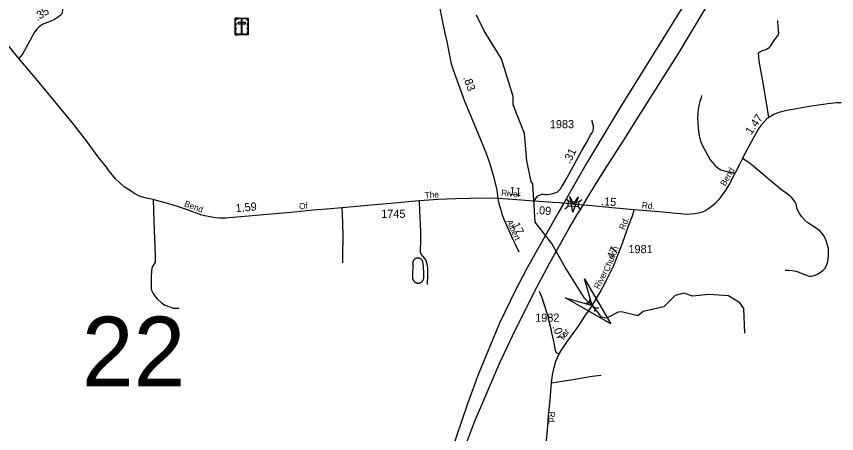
# Model space of a CAD drawing. Extents: x 2220236 to 2384410, y 720751 to 894131.
# Drawn here: x 2298391 to 2310967, y 765749 to 772148 of the extents above; entities that cross this region are included whole.
import ezdxf

# ---------------------------------------------------------------- set-up
doc = ezdxf.new("R2010")
doc.units = 0
doc.layers.add('Default', color=7, linetype='Continuous')

msp = doc.modelspace()

# ---------------------------------------------------------------- linework, layer by layer
at = {"layer": 'Default'}
for p, q in [((2306813, 769362), (2306857, 769310)), ((2307008, 769297), (2307061, 769341)), ((2306799, 769195), (2306852, 769239)), ((2307002, 769228), (2307047, 769175)), ((2304468, 768368), (2304464, 768145)), ((2307125, 767753), (2307176, 767756)), ((2307177, 767806), (2307176, 767756)), ((2307176, 767756), (2307263, 767671)), ((2307262, 767620), (2307263, 767671)), ((2307314, 767673), (2307263, 767671))]:
    msp.add_line(p, q, dxfattribs=at)
for points in [[(2311453, 776878), (2311350, 776706), (2311169, 776404), (2310909, 775982), (2310506, 775325), (2310120, 774722), (2309617, 773917), (2309477, 773688), (2308979, 772894), (2308528, 772165), (2308303, 771802), (2307636, 770733), (2307136, 769903), (2306871, 769438), (2306782, 769281)], [(2307079, 769254), (2307173, 769409), (2307400, 769774), (2307703, 770250), (2307875, 770521), (2308386, 771328), (2308543, 771581), (2309112, 772527), (2309554, 773295), (2309751, 773639), (2310264, 774540), (2310660, 775218), (2311194, 776164), (2311386, 776502), (2311488, 776681)], [(2304627, 773566), (2304691, 773224), (2304727, 773048), (2304769, 772823), (2304797, 772684), (2304815, 772592), (2304843, 772434), (2304881, 772268), (2304925, 772061), (2304959, 771892), (2304995, 771736), (2305028, 771574), (2305058, 771421), (2305075, 771361), (2305126, 771218), (2305257, 770865), (2305470, 770349), (2305588, 770061), (2305640, 769918), (2305667, 769834), (2305708, 769693), (2305756, 769482), (2305770, 769357)], [(2299233, 773056), (2299222, 773015), (2299210, 772928), (2299188, 772756), (2299146, 772540), (2299121, 772383), (2299100, 772253), (2299090, 772203), (2299076, 772174), (2299051, 772152), (2298976, 772101), (2298910, 772068), (2298812, 772033), (2298789, 772021), (2298759, 772003), (2298737, 771984), (2298703, 771952), (2298668, 771904), (2298539, 771670), (2298482, 771566), (2298428, 771502)], [(2309558, 767289), (2309543, 767666), (2309484, 767756), (2309308, 767863), (2309008, 767884), (2308757, 767857), (2308624, 767904), (2308491, 767869), (2308318, 767695), (2308002, 767623), (2307920, 767557), (2307669, 767619), (2307619, 767610), (2307481, 767541), (2307425, 767521), (2307358, 767540), (2307309, 767606), (2307220, 767713), (2307103, 767824), (2306795, 768319), (2306600, 768665), (2306346, 768990), (2306307, 769579), (2306281, 769614), (2306219, 769930), (2306182, 770351), (2306010, 770791), (2306009, 770919), (2305828, 771499), (2305565, 771928), (2305446, 772169)], [(2309929, 770599), (2309891, 770822), (2309828, 771185), (2309781, 771461), (2309767, 771587), (2309816, 771618), (2309864, 771636), (2309882, 771642), (2309905, 771654), (2309931, 771673), (2309951, 771693), (2309974, 771721), (2310005, 771772), (2310035, 771813), (2310060, 771846), (2310075, 771867), (2310081, 771883), (2310079, 771898), (2310078, 771919), (2310069, 772013), (2310067, 772052), (2310068, 772086)], [(2298428, 771502), (2298252, 771715)], [(2305770, 769357), (2305579, 769360), (2305339, 769357), (2305122, 769352), (2304858, 769338), (2304571, 769317), (2304503, 769312), (2304195, 769282), (2303884, 769259), (2303608, 769232), (2303380, 769214), (2303213, 769198), (2302939, 769175), (2302650, 769146), (2301599, 769053), (2301505, 769054), (2301439, 769057), (2301303, 769082), (2301235, 769099), (2301012, 769180), (2300863, 769233), (2300727, 769275), (2300597, 769310), (2300487, 769337), (2300385, 769361), (2300288, 769387), (2300192, 769435), (2300133, 769476), (2300044, 769535), (2299977, 769595), (2299908, 769658), (2299864, 769711), (2299816, 769767), (2299755, 769857), (2299674, 769953), (2299573, 770090), (2299467, 770237), (2299248, 770519), (2298716, 771163), (2298428, 771502)], [(2308893, 770937), (2308888, 770892), (2308871, 770845), (2308853, 770782), (2308843, 770720), (2308837, 770665), (2308833, 770598), (2308841, 770513), (2308844, 770446), (2308850, 770388), (2308859, 770321), (2308870, 770275), (2308882, 770235), (2308916, 770154), (2308956, 770080), (2308992, 770012), (2309026, 769949), (2309063, 769905), (2309099, 769866), (2309133, 769836), (2309167, 769811), (2309194, 769792), (2309225, 769783), (2309262, 769774), (2309338, 769758), (2309372, 769750), (2309409, 769747)], [(2311036, 770823), (2310965, 770822), (2310830, 770808), (2310544, 770765), (2310359, 770730), (2310229, 770709), (2310116, 770684), (2310064, 770667), (2310004, 770643), (2309962, 770620), (2309929, 770599), (2309895, 770575), (2309808, 770480), (2309764, 770418), (2309541, 770004), (2309524, 769969), (2309482, 769885), (2309409, 769747), (2309322, 769582), (2309265, 769485), (2309194, 769380), (2309160, 769338), (2309099, 769275), (2309042, 769225), (2309002, 769194), (2308954, 769166), (2308907, 769147), (2308851, 769129), (2308795, 769118), (2308729, 769112), (2308661, 769111), (2308575, 769120), (2308449, 769130), (2308309, 769147), (2307865, 769180)], [(2306331, 769315), (2306335, 769323), (2306353, 769355), (2306364, 769371), (2306385, 769395), (2306400, 769402), (2306449, 769419), (2306466, 769419), (2306498, 769417), (2306531, 769417), (2306567, 769420), (2306596, 769425), (2306623, 769432), (2306644, 769441), (2306663, 769447), (2306687, 769459), (2306705, 769472), (2306720, 769487), (2306733, 769503), (2306752, 769537), (2306772, 769567), (2306831, 769668), (2307057, 770081), (2307142, 770228), (2307195, 770328), (2307214, 770357), (2307228, 770379), (2307234, 770400), (2307237, 770421), (2307238, 770440), (2307237, 770471), (2307235, 770486), (2307226, 770511), (2307219, 770556)], [(2310176, 768254), (2310228, 768254), (2310280, 768249), (2310320, 768243), (2310376, 768231), (2310434, 768205), (2310506, 768179), (2310546, 768166), (2310573, 768166), (2310607, 768169), (2310636, 768179), (2310675, 768196), (2310720, 768227), (2310755, 768249), (2310787, 768283), (2310807, 768318), (2310827, 768368), (2310839, 768419), (2310843, 768484), (2310843, 768535), (2310840, 768584), (2310834, 768617), (2310825, 768643), (2310810, 768691), (2310794, 768738), (2310772, 768782), (2310745, 768820), (2310709, 768859), (2310654, 768899), (2310580, 768945), (2310524, 768982), (2310482, 769025), (2310436, 769074), (2310400, 769124), (2310370, 769173), (2310359, 769210), (2310351, 769259), (2310332, 769297), (2310308, 769336), (2310278, 769367), (2310210, 769424), (2310102, 769504), (2309840, 769724), (2309675, 769862), (2309604, 769917), (2309564, 769943), (2309524, 769969)], [(2300487, 769337), (2300496, 769001), (2300518, 768475), (2300516, 768379), (2300503, 768355), (2300487, 768328), (2300467, 768292), (2300461, 768237), (2300457, 768161), (2300455, 768009), (2300459, 767981), (2300464, 767948), (2300479, 767919), (2300490, 767897), (2300518, 767851), (2300550, 767816), (2300615, 767753), (2300674, 767720), (2300741, 767691), (2300798, 767673), (2300841, 767671), (2300887, 767675)], [(2304693, 768035), (2304701, 768191), (2304699, 768291), (2304689, 768348), (2304679, 768386), (2304667, 768413), (2304651, 768437), (2304620, 768471), (2304606, 768490), (2304594, 768510), (2304588, 768526), (2304586, 768563), (2304594, 768689), (2304590, 768861), (2304577, 769160), (2304571, 769317)], [(2306782, 769281), (2306694, 769125), (2306293, 768418), (2306220, 768291), (2306042, 767948), (2305800, 767445), (2305475, 766664), (2305306, 766206), (2305135, 765692), (2305039, 765388)], [(2305770, 769357), (2305795, 769260), (2305822, 769168), (2305836, 769112), (2305865, 769037), (2305905, 768944), (2305999, 768737), (2306045, 768644), (2306092, 768537)], [(2306331, 769315), (2306260, 769321), (2305929, 769345), (2305770, 769357)], [(2306782, 769281), (2306750, 769284), (2306708, 769287), (2306618, 769293), (2306331, 769315)], [(2307079, 769254), (2306918, 769269), (2306782, 769281)], [(2303380, 769214), (2303384, 769122), (2303395, 768803), (2303395, 768675), (2303393, 768590), (2303393, 768458), (2303393, 768369)], [(2305198, 765358), (2305417, 765928), (2305571, 766299), (2305793, 766816), (2306037, 767338), (2306368, 767996), (2306568, 768369), (2306860, 768889), (2306985, 769098), (2307079, 769254)], [(2306711, 766971), (2306745, 767022), (2306778, 767073), (2306831, 767153), (2306895, 767242), (2306982, 767362), (2307044, 767451), (2307118, 767563), (2307153, 767612), (2307214, 767704), (2307338, 767906), (2307435, 768091), (2307544, 768316), (2307602, 768461), (2307683, 768669), (2307773, 768918), (2307836, 769091), (2307865, 769180)], [(2307865, 769180), (2307526, 769214), (2307323, 769231), (2307154, 769247), (2307079, 769254)], [(2304519, 768436), (2304517, 768435), (2304516, 768434), (2304515, 768434), (2304513, 768433), (2304512, 768433), (2304511, 768432), (2304510, 768431), (2304508, 768431), (2304507, 768430), (2304506, 768429), (2304505, 768429), (2304504, 768428), (2304503, 768427), (2304501, 768426), (2304500, 768426), (2304499, 768425), (2304498, 768424), (2304497, 768423), (2304496, 768422), (2304495, 768421), (2304494, 768420), (2304493, 768419), (2304492, 768418), (2304491, 768417), (2304490, 768416), (2304489, 768415), (2304488, 768414), (2304487, 768413), (2304486, 768412), (2304485, 768411), (2304484, 768410), (2304484, 768409), (2304483, 768408), (2304482, 768407), (2304481, 768406), (2304480, 768405), (2304480, 768403), (2304479, 768402), (2304478, 768401), (2304478, 768400), (2304477, 768399), (2304476, 768397), (2304476, 768396), (2304475, 768395), (2304474, 768394), (2304474, 768392), (2304473, 768391), (2304473, 768390), (2304472, 768388), (2304472, 768387), (2304471, 768386), (2304471, 768384), (2304471, 768383), (2304470, 768382), (2304470, 768380), (2304470, 768379), (2304469, 768378), (2304469, 768376), (2304469, 768375), (2304469, 768374), (2304468, 768372), (2304468, 768371), (2304468, 768370), (2304468, 768368)], [(2304625, 768379), (2304625, 768380), (2304625, 768381), (2304624, 768383), (2304624, 768384), (2304624, 768385), (2304623, 768387), (2304623, 768388), (2304622, 768389), (2304622, 768391), (2304621, 768392), (2304621, 768393), (2304620, 768394), (2304619, 768396), (2304619, 768397), (2304618, 768398), (2304618, 768399), (2304617, 768401), (2304616, 768402), (2304615, 768403), (2304615, 768404), (2304614, 768405), (2304613, 768406), (2304612, 768408), (2304612, 768409), (2304611, 768410), (2304610, 768411), (2304609, 768412), (2304608, 768413), (2304607, 768414), (2304606, 768415), (2304605, 768416), (2304604, 768417), (2304603, 768418), (2304602, 768419), (2304601, 768420), (2304600, 768421), (2304599, 768422), (2304598, 768423), (2304597, 768424), (2304596, 768424), (2304595, 768425), (2304594, 768426), (2304593, 768427), (2304592, 768428), (2304590, 768428), (2304589, 768429), (2304588, 768430), (2304587, 768431), (2304586, 768431), (2304584, 768432), (2304583, 768433), (2304582, 768433), (2304581, 768434), (2304579, 768434), (2304578, 768435), (2304577, 768435), (2304576, 768436), (2304574, 768436), (2304573, 768437), (2304572, 768437), (2304570, 768438), (2304569, 768438), (2304568, 768438), (2304566, 768439), (2304565, 768439), (2304564, 768439), (2304562, 768440), (2304561, 768440), (2304559, 768440), (2304558, 768440), (2304557, 768440), (2304555, 768441), (2304554, 768441), (2304553, 768441), (2304551, 768441), (2304550, 768441), (2304548, 768441), (2304547, 768441), (2304546, 768441), (2304544, 768441), (2304543, 768441), (2304541, 768441), (2304540, 768441), (2304539, 768440), (2304537, 768440), (2304536, 768440), (2304535, 768440), (2304533, 768440), (2304532, 768439), (2304530, 768439), (2304529, 768439), (2304528, 768438), (2304526, 768438), (2304525, 768438), (2304524, 768437), (2304522, 768437), (2304521, 768436), (2304520, 768436), (2304519, 768436)], [(2304638, 768145), (2304637, 768199), (2304631, 768321), (2304625, 768379)], [(2304464, 768145), (2304464, 768143), (2304464, 768142), (2304464, 768140), (2304464, 768139), (2304464, 768137), (2304465, 768136), (2304465, 768134), (2304465, 768133), (2304465, 768131), (2304465, 768130), (2304466, 768128), (2304466, 768127), (2304466, 768125), (2304467, 768124), (2304467, 768122), (2304467, 768121), (2304468, 768119), (2304468, 768118), (2304469, 768116), (2304469, 768115), (2304470, 768114), (2304470, 768112), (2304471, 768111), (2304471, 768109), (2304472, 768108), (2304473, 768107), (2304473, 768105), (2304474, 768104), (2304475, 768103), (2304475, 768101), (2304476, 768100), (2304477, 768099), (2304478, 768097), (2304478, 768096), (2304479, 768095), (2304480, 768094), (2304481, 768092), (2304482, 768091), (2304483, 768090), (2304484, 768089), (2304485, 768088), (2304486, 768087), (2304487, 768085), (2304488, 768084), (2304489, 768083), (2304490, 768082), (2304491, 768081), (2304492, 768080), (2304493, 768079), (2304494, 768078), (2304495, 768077), (2304497, 768076), (2304498, 768075), (2304499, 768074), (2304500, 768073), (2304501, 768073), (2304503, 768072), (2304504, 768071), (2304505, 768070), (2304506, 768069), (2304508, 768069), (2304509, 768068), (2304510, 768067), (2304512, 768066), (2304513, 768066), (2304514, 768065), (2304516, 768064), (2304517, 768064), (2304519, 768063), (2304520, 768063), (2304521, 768062), (2304523, 768062), (2304524, 768061), (2304526, 768061), (2304527, 768060), (2304529, 768060), (2304530, 768060), (2304532, 768059), (2304533, 768059), (2304534, 768059), (2304536, 768058), (2304537, 768058), (2304539, 768058), (2304540, 768058), (2304542, 768057), (2304543, 768057), (2304545, 768057), (2304546, 768057), (2304548, 768057), (2304549, 768057), (2304551, 768057), (2304552, 768057), (2304554, 768057), (2304555, 768057), (2304557, 768057), (2304558, 768057), (2304560, 768057), (2304561, 768058), (2304563, 768058)], [(2304563, 768058), (2304564, 768058), (2304566, 768058), (2304567, 768059), (2304569, 768059), (2304570, 768059), (2304572, 768060), (2304573, 768060), (2304575, 768060), (2304576, 768061), (2304578, 768061), (2304579, 768062), (2304580, 768062), (2304582, 768063), (2304583, 768063), (2304585, 768064), (2304586, 768064), (2304587, 768065), (2304589, 768066), (2304590, 768066), (2304591, 768067), (2304593, 768068), (2304594, 768069), (2304595, 768069), (2304597, 768070), (2304598, 768071), (2304599, 768072), (2304600, 768073), (2304602, 768073), (2304603, 768074), (2304604, 768075), (2304605, 768076), (2304606, 768077), (2304608, 768078), (2304609, 768079), (2304610, 768080), (2304611, 768081), (2304612, 768082), (2304613, 768083), (2304614, 768084), (2304615, 768085), (2304616, 768087), (2304617, 768088), (2304618, 768089), (2304619, 768090), (2304620, 768091), (2304621, 768092), (2304622, 768094), (2304623, 768095), (2304623, 768096), (2304624, 768097), (2304625, 768099), (2304626, 768100), (2304627, 768101), (2304627, 768103), (2304628, 768104), (2304629, 768105), (2304629, 768107), (2304630, 768108), (2304631, 768109), (2304631, 768111), (2304632, 768112), (2304632, 768114), (2304633, 768115), (2304633, 768116), (2304634, 768118), (2304634, 768119), (2304635, 768121), (2304635, 768122), (2304635, 768124), (2304636, 768125), (2304636, 768127), (2304636, 768128), (2304636, 768130), (2304637, 768131), (2304637, 768133), (2304637, 768134), (2304637, 768136), (2304637, 768137), (2304637, 768139), (2304638, 768140), (2304638, 768142), (2304638, 768143), (2304638, 768145)], [(2306407, 767933), (2306446, 767834), (2306468, 767772), (2306533, 767567), (2306560, 767455), (2306597, 767317)], [(2306711, 766971), (2306689, 766978), (2306672, 766992), (2306656, 767016), (2306640, 767114), (2306626, 767186), (2306614, 767230), (2306597, 767317)], [(2307047, 764657), (2306866, 764850), (2306702, 765040), (2306628, 765162), (2306601, 765214), (2306570, 765294), (2306548, 765372), (2306529, 765473), (2306521, 765563), (2306521, 765642), (2306532, 765807), (2306550, 766020), (2306566, 766158), (2306584, 766394), (2306595, 766521), (2306610, 766650), (2306634, 766765), (2306664, 766860), (2306711, 766971)], [(2307353, 766642), (2307219, 766626), (2306921, 766573), (2306595, 766521)]]:
    msp.add_lwpolyline(points, dxfattribs=at)
for points in [[(2301745, 772121), (2301945, 772121), (2301945, 771866), (2301745, 771866)], [(2301745, 772078), (2301757, 772078), (2301757, 772110), (2301797, 772110), (2301797, 772121), (2301745, 772121)], [(2301745, 772004), (2301745, 772047), (2301757, 772047), (2301757, 772004)], [(2301786, 772053), (2301786, 772034), (2301904, 772034), (2301904, 772053)], [(2301820, 772121), (2301871, 772121), (2301871, 772110), (2301820, 772110)], [(2301854, 772092), (2301836, 772092), (2301836, 771889), (2301854, 771889)], [(2301945, 772078), (2301933, 772078), (2301933, 772110), (2301893, 772110), (2301893, 772121), (2301945, 772121)], [(2301933, 772005), (2301933, 772048), (2301945, 772048), (2301945, 772005)], [(2301745, 771936), (2301745, 771980), (2301757, 771980), (2301757, 771936)], [(2301779, 771866), (2301779, 771878), (2301757, 771878), (2301757, 771918), (2301745, 771918), (2301745, 771866)], [(2301911, 771866), (2301911, 771878), (2301933, 771878), (2301933, 771918), (2301945, 771918), (2301945, 771866)], [(2301933, 771939), (2301933, 771982), (2301945, 771982), (2301945, 771939)], [(2301803, 771878), (2301888, 771878), (2301888, 771867), (2301803, 771867)], [(2306857, 769310), (2307008, 769297), (2307002, 769227), (2306852, 769239)], [(2307003, 769375), (2306920, 769146), (2306878, 769386), (2306931, 769267)], [(2307100, 768123), (2307504, 767432), (2306809, 767829), (2307220, 767713)]]:
    msp.add_lwpolyline(points, close=True, dxfattribs=at)

# ---------------------------------------------------------------- texts
for s, height, rotation, p in [('.35', 125, 33.5558, (2298712, 772071)), ('.83', 125, 290.3577, (2305238, 771208)), ('1.47', 125, 55.3291, (2309658, 770325)), ('.31', 125, 64.3071, (2306880, 769878)), ('Bend', 95, 59.4123, (2309257, 769537)), ('.11', 125, 353.8095, (2305895, 769418)), ('The', 95, 4.1521, (2304654, 769356)), ('River', 95, 354.4429, (2305820, 769397)), ('Bend', 95, 339.8848, (2300956, 769236)), ('1.59', 125, 5.1195, (2301756, 769144)), ('Of', 95, 5.7209, (2302730, 769187)), ('.15', 125, 355.4968, (2307351, 769254)), ('Rd.', 95, 355.4311, (2307977, 769206)), ('.09', 125, 355.4999, (2306354, 769117)), ('Albert', 95, 294.2611, (2305902, 769004)), ('Rd.', 95, 68.0795, (2307715, 768865)), ('.17', 125, 296.7152, (2305965, 768994)), ('Church', 95, 68.1169, (2307474, 768221)), ('.47', 125, 63.2746, (2307522, 768366)), ('River', 95, 63.2746, (2307325, 767957)), ('.07', 125, 291.29, (2306608, 767388)), ('Tar', 95, 54.9451, (2306767, 767159)), ('Rd.', 95, 266.7133, (2306556, 766089))]:
    msp.add_text(s, height=height, rotation=rotation, dxfattribs=at).set_placement(p)
for s, height, p in [('1983', 125, (2306570, 770433)), ('1745', 125, (2303984, 769058)), ('1981', 125, (2307775, 768517)), ('22', 1066.3, (2299394, 766476)), ('1982', 125, (2306345, 767465))]:
    msp.add_text(s, height=height, dxfattribs=at).set_placement(p)

doc.saveas('drawing.dxf')
